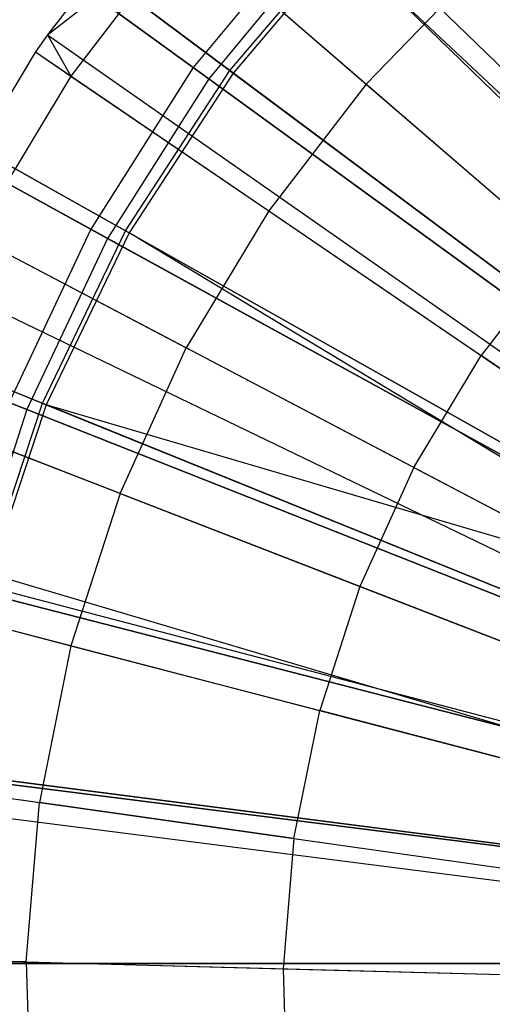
# Model space of a CAD drawing. Extents: x 0.2 to 40.1, y -6.7 to 6.7.
# Tile 357 of 516: x 28.897 to 29.146, y -3.446 to -2.927. Entities that reach past the tile are written whole.
import ezdxf

# ---------------------------------------------------------------- set-up
doc = ezdxf.new("R2010")
doc.units = 0
doc.header["$MEASUREMENT"] = 0
doc.layers.get('0').update_dxf_attribs({"color": 13, "linetype": 'CONTINUOUS'})

# ---------------------------------------------------------------- blocks, each defined once
blk = doc.blocks.new('SNOWBALL_XIV_PM3_STL')
at = {"color": 0}
for p, q in [((28.98816, -2.95262, 13.84734), (28.67505, -2.72513, 13.96279)), ((28.98816, -2.95262, 13.84734), (28.67505, -2.72513, 13.96279)), ((28.68291, -2.73084, 19.87789), (28.99632, -2.95855, 19.99207)), ((28.68291, -2.73084, 19.87789), (28.99632, -2.95855, 19.99207)), ((29.00738, -2.95412, 13.89288), (28.70401, -2.72772, 14.00925)), ((29.00738, -2.95412, 13.89288), (28.70401, -2.72772, 14.00925)), ((28.70574, -2.72901, 19.83322), (29.00917, -2.95546, 19.94931)), ((28.70574, -2.72901, 19.83322), (29.00917, -2.95546, 19.94931)), ((29.00226, -2.82547, 19.97075), (29.5088, -3.31824, 20.18729)), ((29.00226, -2.82547, 19.97075), (29.5088, -3.31824, 20.18729)), ((28.93418, -3.03768, 13.84734), (28.59503, -2.85123, 13.96279)), ((28.93418, -3.03768, 13.84734), (28.59503, -2.85123, 13.96279)), ((28.95244, -3.03852, 13.89288), (28.62261, -2.85277, 14.00925)), ((28.95244, -3.03852, 13.89288), (28.62261, -2.85277, 14.00925)), ((28.62449, -2.85383, 19.83322), (28.95439, -3.03962, 19.94931)), ((28.62449, -2.85383, 19.83322), (28.95439, -3.03962, 19.94931)), ((28.60353, -2.85591, 19.87789), (28.94302, -3.04254, 19.99207)), ((28.60353, -2.85591, 19.87789), (28.94302, -3.04254, 19.99207)), ((28.96676, -2.86419, 19.97075), (28.9114, -2.93532, 19.97075)), ((28.96676, -2.86419, 19.97075), (28.9114, -2.93532, 19.97075)), ((28.96676, -2.86419, 19.97075), (29.50162, -3.32608, 20.18729)), ((28.96676, -2.86419, 19.97075), (29.50162, -3.32608, 20.18729)), ((29.05238, -2.87499, 13.84734), (28.98816, -2.95262, 13.84734)), ((29.05238, -2.87499, 13.84734), (28.98816, -2.95262, 13.84734)), ((29.34295, -3.14786, 13.78233), (29.05238, -2.87499, 13.84734)), ((29.34295, -3.14786, 13.78233), (29.05238, -2.87499, 13.84734)), ((28.9114, -2.93532, 19.97075), (28.98377, -2.87889, 19.98124)), ((28.9114, -2.93532, 19.97075), (28.98377, -2.87889, 19.98124)), ((28.98377, -2.87889, 19.98124), (28.92371, -2.95705, 19.98124)), ((28.98377, -2.87889, 19.98124), (28.92371, -2.95705, 19.98124)), ((28.98377, -2.87889, 19.98124), (29.07917, -2.96127, 20.03531)), ((28.98377, -2.87889, 19.98124), (29.07917, -2.96127, 20.03531)), ((29.00738, -2.95412, 13.89288), (29.07266, -2.87744, 13.89288)), ((29.00738, -2.95412, 13.89288), (29.07266, -2.87744, 13.89288)), ((29.07427, -2.879, 19.94931), (29.00917, -2.95546, 19.94931)), ((29.07427, -2.879, 19.94931), (29.00917, -2.95546, 19.94931)), ((29.35299, -3.14893, 13.82551), (29.07266, -2.87744, 13.89288)), ((29.35299, -3.14893, 13.82551), (29.07266, -2.87744, 13.89288)), ((29.07427, -2.879, 19.94931), (29.35464, -3.15052, 20.0164)), ((29.07427, -2.879, 19.94931), (29.35464, -3.15052, 20.0164)), ((29.05973, -2.88189, 19.99207), (28.99632, -2.95855, 19.99207)), ((29.05973, -2.88189, 19.99207), (28.99632, -2.95855, 19.99207)), ((29.05973, -2.88189, 19.99207), (29.35046, -3.15491, 20.05577)), ((29.05973, -2.88189, 19.99207), (29.35046, -3.15491, 20.05577)), ((29.13774, -2.9008, 20.03531), (29.07917, -2.96127, 20.03531)), ((29.13774, -2.9008, 20.03531), (29.07917, -2.96127, 20.03531)), ((28.9114, -2.93532, 19.97075), (28.90513, -2.94439, 19.97075)), ((28.9114, -2.93532, 19.97075), (28.90513, -2.94439, 19.97075)), ((28.9114, -2.93532, 19.97075), (28.92371, -2.95705, 19.98124)), ((28.9114, -2.93532, 19.97075), (28.92371, -2.95705, 19.98124)), ((28.9114, -2.93532, 19.97075), (29.49043, -3.34046, 20.18729)), ((28.9114, -2.93532, 19.97075), (29.49043, -3.34046, 20.18729)), ((28.90513, -2.94439, 19.97075), (28.85305, -3.03109, 19.97075)), ((28.90513, -2.94439, 19.97075), (28.85305, -3.03109, 19.97075)), ((28.90513, -2.94439, 19.97075), (28.92371, -2.95705, 19.98124)), ((28.90513, -2.94439, 19.97075), (28.92371, -2.95705, 19.98124)), ((28.90513, -2.94439, 19.97075), (29.48916, -3.34229, 20.18729)), ((28.90513, -2.94439, 19.97075), (29.48916, -3.34229, 20.18729)), ((28.98816, -2.95262, 13.84734), (28.93418, -3.03768, 13.84734)), ((28.98816, -2.95262, 13.84734), (28.93418, -3.03768, 13.84734)), ((28.95244, -3.03852, 13.89288), (29.00738, -2.95412, 13.89288)), ((28.95244, -3.03852, 13.89288), (29.00738, -2.95412, 13.89288)), ((29.31064, -3.18692, 13.78233), (28.98816, -2.95262, 13.84734)), ((29.31064, -3.18692, 13.78233), (28.98816, -2.95262, 13.84734)), ((29.32013, -3.18754, 13.82551), (29.00738, -2.95412, 13.89288)), ((29.32013, -3.18754, 13.82551), (29.00738, -2.95412, 13.89288)), ((28.92371, -2.95705, 19.98124), (28.87295, -3.04155, 19.98124)), ((28.92371, -2.95705, 19.98124), (28.87295, -3.04155, 19.98124)), ((28.92371, -2.95705, 19.98124), (29.02787, -3.02802, 20.03531)), ((28.92371, -2.95705, 19.98124), (29.02787, -3.02802, 20.03531)), ((28.99632, -2.95855, 19.99207), (28.94302, -3.04254, 19.99207)), ((28.99632, -2.95855, 19.99207), (28.94302, -3.04254, 19.99207)), ((29.00917, -2.95546, 19.94931), (28.95439, -3.03962, 19.94931)), ((29.00917, -2.95546, 19.94931), (28.95439, -3.03962, 19.94931)), ((28.99632, -2.95855, 19.99207), (29.31897, -3.19297, 20.05577)), ((28.99632, -2.95855, 19.99207), (29.31897, -3.19297, 20.05577)), ((29.00917, -2.95546, 19.94931), (29.32196, -3.18891, 20.0164)), ((29.00917, -2.95546, 19.94931), (29.32196, -3.18891, 20.0164)), ((29.07917, -2.96127, 20.03531), (29.02787, -3.02802, 20.03531)), ((29.07917, -2.96127, 20.03531), (29.02787, -3.02802, 20.03531)), ((29.07917, -2.96127, 20.03531), (29.18156, -3.04969, 20.08478)), ((29.07917, -2.96127, 20.03531), (29.18156, -3.04969, 20.08478)), ((28.54046, -2.98994, 19.87789), (28.90066, -3.13256, 19.99207)), ((28.54046, -2.98994, 19.87789), (28.90066, -3.13256, 19.99207)), ((28.55787, -2.9872, 14.00925), (28.90875, -3.12926, 13.89288)), ((28.55787, -2.9872, 14.00925), (28.90875, -3.12926, 13.89288)), ((28.55987, -2.98801, 19.83322), (28.91082, -3.1301, 19.94931)), ((28.55987, -2.98801, 19.83322), (28.91082, -3.1301, 19.94931)), ((28.85305, -3.03109, 19.97075), (29.47863, -3.35983, 20.18729)), ((28.85305, -3.03109, 19.97075), (29.47863, -3.35983, 20.18729)), ((29.02787, -3.02802, 20.03531), (28.98452, -3.10018, 20.03531)), ((29.02787, -3.02802, 20.03531), (28.98452, -3.10018, 20.03531)), ((29.02787, -3.02802, 20.03531), (29.13968, -3.10419, 20.08478)), ((29.02787, -3.02802, 20.03531), (29.13968, -3.10419, 20.08478)), ((28.87295, -3.04155, 19.98124), (28.98452, -3.10018, 20.03531)), ((28.87295, -3.04155, 19.98124), (28.98452, -3.10018, 20.03531)), ((28.93418, -3.03768, 13.84734), (28.89128, -3.12884, 13.84734)), ((28.93418, -3.03768, 13.84734), (28.89128, -3.12884, 13.84734)), ((28.90875, -3.12926, 13.89288), (28.95244, -3.03852, 13.89288)), ((28.90875, -3.12926, 13.89288), (28.95244, -3.03852, 13.89288)), ((28.95439, -3.03962, 19.94931), (28.91082, -3.1301, 19.94931)), ((28.95439, -3.03962, 19.94931), (28.91082, -3.1301, 19.94931)), ((29.28348, -3.22971, 13.78233), (28.93418, -3.03768, 13.84734)), ((29.28348, -3.22971, 13.78233), (28.93418, -3.03768, 13.84734)), ((29.29247, -3.23003, 13.82551), (28.95244, -3.03852, 13.89288)), ((29.29247, -3.23003, 13.82551), (28.95244, -3.03852, 13.89288)), ((28.95439, -3.03962, 19.94931), (29.29446, -3.23115, 20.0164)), ((29.2889, -3.24137, 20.0164), (28.95439, -3.03962, 19.94931)), ((29.2889, -3.24137, 20.0164), (28.95439, -3.03962, 19.94931)), ((28.95439, -3.03962, 19.94931), (29.29446, -3.23115, 20.0164)), ((28.94302, -3.04254, 19.99207), (28.90066, -3.13256, 19.99207)), ((28.94302, -3.04254, 19.99207), (28.90066, -3.13256, 19.99207)), ((28.94302, -3.04254, 19.99207), (29.2925, -3.23467, 20.05577)), ((28.94302, -3.04254, 19.99207), (29.2925, -3.23467, 20.05577)), ((29.18156, -3.04969, 20.08478), (29.13968, -3.10419, 20.08478)), ((29.18156, -3.04969, 20.08478), (29.13968, -3.10419, 20.08478)), ((28.83933, -3.05832, 19.97075), (29.47585, -3.36533, 20.18729)), ((28.83933, -3.05832, 19.97075), (29.47585, -3.36533, 20.18729)), ((28.94968, -3.17682, 20.03531), (28.98452, -3.10018, 20.03531)), ((28.94968, -3.17682, 20.03531), (28.98452, -3.10018, 20.03531)), ((29.10429, -3.16312, 20.08478), (28.98452, -3.10018, 20.03531)), ((29.10429, -3.16312, 20.08478), (28.98452, -3.10018, 20.03531)), ((29.10429, -3.16312, 20.08478), (29.13968, -3.10419, 20.08478)), ((29.10429, -3.16312, 20.08478), (29.13968, -3.10419, 20.08478)), ((29.25378, -3.18193, 20.12662), (29.13968, -3.10419, 20.08478)), ((29.25378, -3.18193, 20.12662), (29.13968, -3.10419, 20.08478)), ((28.81119, -3.12317, 19.97075), (29.47016, -3.37844, 20.18729)), ((28.81119, -3.12317, 19.97075), (29.47016, -3.37844, 20.18729)), ((28.87701, -3.22483, 13.89288), (28.90875, -3.12926, 13.89288)), ((28.87701, -3.22483, 13.89288), (28.90875, -3.12926, 13.89288)), ((28.91082, -3.1301, 19.94931), (28.87918, -3.2254, 19.94931)), ((28.91082, -3.1301, 19.94931), (28.87918, -3.2254, 19.94931)), ((29.2619, -3.27558, 13.78233), (28.89128, -3.12884, 13.84734)), ((29.2619, -3.27558, 13.78233), (28.89128, -3.12884, 13.84734)), ((29.27047, -3.2757, 13.82551), (28.90875, -3.12926, 13.89288)), ((29.27047, -3.2757, 13.82551), (28.90875, -3.12926, 13.89288)), ((28.91082, -3.1301, 19.94931), (29.2726, -3.27656, 20.0164)), ((29.2889, -3.24137, 20.0164), (28.91082, -3.1301, 19.94931)), ((29.2889, -3.24137, 20.0164), (28.91082, -3.1301, 19.94931)), ((28.91082, -3.1301, 19.94931), (29.2726, -3.27656, 20.0164)), ((28.94968, -3.17682, 20.03531), (28.83215, -3.13129, 19.98124)), ((28.94968, -3.17682, 20.03531), (28.83215, -3.13129, 19.98124)), ((28.90066, -3.13256, 19.99207), (28.86991, -3.22717, 19.99207)), ((28.90066, -3.13256, 19.99207), (28.86991, -3.22717, 19.99207)), ((28.90066, -3.13256, 19.99207), (29.27147, -3.27937, 20.05577)), ((28.90066, -3.13256, 19.99207), (29.27147, -3.27937, 20.05577)), ((29.10429, -3.16312, 20.08478), (29.07584, -3.22569, 20.08478)), ((29.10429, -3.16312, 20.08478), (29.07584, -3.22569, 20.08478)), ((29.10429, -3.16312, 20.08478), (29.2265, -3.22734, 20.12662)), ((29.10429, -3.16312, 20.08478), (29.2265, -3.22734, 20.12662)), ((28.94968, -3.17682, 20.03531), (28.9238, -3.25692, 20.03531)), ((28.94968, -3.17682, 20.03531), (28.9238, -3.25692, 20.03531)), ((28.94968, -3.17682, 20.03531), (29.07584, -3.22569, 20.08478)), ((28.94968, -3.17682, 20.03531), (29.07584, -3.22569, 20.08478)), ((28.78794, -3.19129, 19.97075), (29.46546, -3.39222, 20.18729)), ((28.78794, -3.19129, 19.97075), (29.46546, -3.39222, 20.18729)), ((28.7801, -3.21941, 19.97075), (29.46388, -3.39791, 20.18729)), ((28.7801, -3.21941, 19.97075), (29.46388, -3.39791, 20.18729)), ((28.80185, -3.22509, 19.98124), (28.9238, -3.25692, 20.03531)), ((28.80185, -3.22509, 19.98124), (28.9238, -3.25692, 20.03531)), ((29.24624, -3.32379, 13.78233), (28.86015, -3.22466, 13.84734)), ((29.24624, -3.32379, 13.78233), (28.86015, -3.22466, 13.84734)), ((28.86991, -3.22717, 19.99207), (29.25621, -3.32635, 20.05577)), ((28.86991, -3.22717, 19.99207), (29.25621, -3.32635, 20.05577)), ((28.87701, -3.22483, 13.89288), (29.2545, -3.32382, 13.82551)), ((28.87701, -3.22483, 13.89288), (29.2545, -3.32382, 13.82551)), ((28.87918, -3.2254, 19.94931), (29.25671, -3.3244, 20.0164)), ((28.87918, -3.2254, 19.94931), (29.25671, -3.3244, 20.0164)), ((29.07584, -3.22569, 20.08478), (29.05471, -3.2911, 20.08478)), ((29.07584, -3.22569, 20.08478), (29.05471, -3.2911, 20.08478)), ((29.07584, -3.22569, 20.08478), (29.20457, -3.27556, 20.12662)), ((29.07584, -3.22569, 20.08478), (29.20457, -3.27556, 20.12662)), ((28.9238, -3.25692, 20.03531), (28.90723, -3.33946, 20.03531)), ((28.9238, -3.25692, 20.03531), (28.90723, -3.33946, 20.03531)), ((28.9238, -3.25692, 20.03531), (29.05471, -3.2911, 20.08478)), ((28.9238, -3.25692, 20.03531), (29.05471, -3.2911, 20.08478)), ((29.04117, -3.35849, 20.08478), (29.05471, -3.2911, 20.08478)), ((29.04117, -3.35849, 20.08478), (29.05471, -3.2911, 20.08478)), ((29.18829, -3.32597, 20.12662), (29.05471, -3.2911, 20.08478)), ((29.18829, -3.32597, 20.12662), (29.05471, -3.2911, 20.08478)), ((28.76018, -3.31857, 19.97075), (29.45985, -3.41796, 20.18729)), ((28.76018, -3.31857, 19.97075), (29.45985, -3.41796, 20.18729)), ((28.78244, -3.32173, 19.98124), (28.90723, -3.33946, 20.03531)), ((28.78244, -3.32173, 19.98124), (28.90723, -3.33946, 20.03531)), ((29.23674, -3.37358, 13.78233), (28.84127, -3.32362, 13.84734)), ((29.23674, -3.37358, 13.78233), (28.84127, -3.32362, 13.84734)), ((28.85128, -3.32489, 19.99207), (29.24695, -3.37487, 20.05577)), ((28.85128, -3.32489, 19.99207), (29.24695, -3.37487, 20.05577)), ((29.24481, -3.37358, 13.82551), (28.85776, -3.32368, 13.89288)), ((29.24481, -3.37358, 13.82551), (28.85776, -3.32368, 13.89288)), ((28.85999, -3.32396, 19.94931), (29.24708, -3.37387, 20.0164)), ((28.85999, -3.32396, 19.94931), (29.24708, -3.37387, 20.0164)), ((28.75853, -3.33079, 19.97075), (29.45951, -3.42043, 20.18729)), ((28.75853, -3.33079, 19.97075), (29.45951, -3.42043, 20.18729)), ((28.90016, -3.42335, 20.03531), (28.90723, -3.33946, 20.03531)), ((28.90016, -3.42335, 20.03531), (28.90723, -3.33946, 20.03531)), ((29.04117, -3.35849, 20.08478), (28.90723, -3.33946, 20.03531)), ((29.04117, -3.35849, 20.08478), (28.90723, -3.33946, 20.03531)), ((29.04117, -3.35849, 20.08478), (29.0354, -3.42698, 20.08478)), ((29.04117, -3.35849, 20.08478), (29.0354, -3.42698, 20.08478)), ((29.04117, -3.35849, 20.08478), (29.17786, -3.3779, 20.12662)), ((29.04117, -3.35849, 20.08478), (29.17786, -3.3779, 20.12662)), ((28.75169, -3.41936, 19.97075), (29.45813, -3.43834, 20.18729)), ((28.75169, -3.41936, 19.97075), (29.45813, -3.43834, 20.18729)), ((28.90016, -3.42335, 20.03531), (28.77417, -3.41996, 19.98124)), ((28.90016, -3.42335, 20.03531), (28.77417, -3.41996, 19.98124)), ((29.23355, -3.42417, 13.78233), (28.83494, -3.42417, 13.84734)), ((29.23355, -3.42417, 13.78233), (28.83494, -3.42417, 13.84734)), ((28.84503, -3.42417, 19.99207), (29.24385, -3.42417, 20.05577)), ((28.84503, -3.42417, 19.99207), (29.24385, -3.42417, 20.05577)), ((28.85131, -3.42417, 13.89288), (29.24156, -3.42417, 13.82551)), ((28.85131, -3.42417, 13.89288), (29.24156, -3.42417, 13.82551)), ((29.24385, -3.42417, 20.0164), (28.85355, -3.42417, 19.94931)), ((29.24385, -3.42417, 20.0164), (28.85355, -3.42417, 19.94931)), ((28.90016, -3.42335, 20.03531), (28.90271, -3.50749, 20.03531)), ((28.90016, -3.42335, 20.03531), (29.0354, -3.42698, 20.08478)), ((28.90016, -3.42335, 20.03531), (28.90271, -3.50749, 20.03531)), ((28.90016, -3.42335, 20.03531), (29.0354, -3.42698, 20.08478)), ((29.0354, -3.42698, 20.08478), (29.17342, -3.43069, 20.12662)), ((29.0354, -3.42698, 20.08478), (29.03749, -3.49569, 20.08478)), ((29.0354, -3.42698, 20.08478), (29.17342, -3.43069, 20.12662)), ((29.0354, -3.42698, 20.08478), (29.03749, -3.49569, 20.08478))]:
    blk.add_line(p, q, dxfattribs=at)
blk = doc.blocks.new('GRUPUJ_1')
at = {"color": 0}
blk.add_blockref('SNOWBALL_XIV_PM3_STL', (-0.20617, 6.65964, -0.51186), dxfattribs=at)

msp = doc.modelspace()

# ---------------------------------------------------------------- block references
at = {"color": 0}
msp.add_blockref('GRUPUJ_1', (0.20617, -6.65964, 0.51186), dxfattribs=at)

doc.saveas('drawing.dxf')
